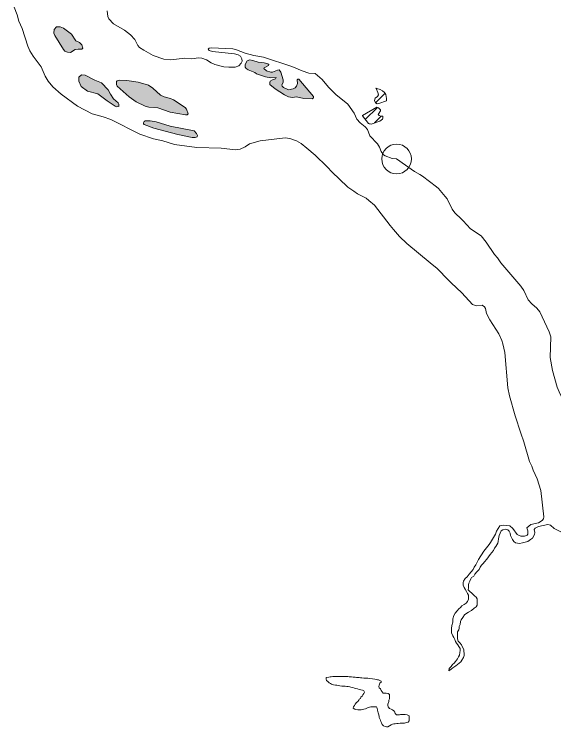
# Model space of a CAD drawing. Extents: x 553962 to 842807, y 8883888 to 9032388.
# Drawn here: x 600211 to 602029, y 8900576 to 8902976 of the extents above; entities that cross this region are included whole.
import ezdxf

# ---------------------------------------------------------------- set-up
doc = ezdxf.new("R2010")
doc.units = 0
doc.header["$LTSCALE"] = 200
doc.header["$PDMODE"] = 32
doc.header["$PDSIZE"] = 100
doc.layers.add('6', color=7, linetype='Continuous', lineweight=13)

msp = doc.modelspace()

# ---------------------------------------------------------------- hatches: boundary and pattern name
at = {"layer": '6'}
for points in [[(600403.7, 8902909.5), (600376.7, 8902928.9), (600365.2, 8902934.2), (600353.4, 8902933.9), (600345.6, 8902925.2), (600344.8, 8902912.6), (600347.7, 8902905.1), (600376.8, 8902857.2), (600381.5, 8902852.3), (600389.9, 8902849), (600400.3, 8902847.8), (600415.9, 8902857.2), (600425.8, 8902858.9), (600438.4, 8902858.4), (600442.2, 8902862.6), (600439.2, 8902872.8), (600430.4, 8902880.6), (600418.1, 8902887)], [(601150.6, 8902725.2), (601134.7, 8902721.4), (601118.6, 8902729.2), (601113.6, 8902734.3), (601112.4, 8902738.6), (601116.7, 8902746.4), (601116.5, 8902755.9), (601109, 8902780.7), (601104, 8902788.7), (601097.9, 8902788.1), (601081.6, 8902781), (601075.5, 8902780.8), (601061.4, 8902785.3), (601052.3, 8902793.2), (601053.3, 8902795.5), (601067.3, 8902803.4), (601068.3, 8902807.1), (601065.2, 8902809.5), (601052.9, 8902813.1), (601033.2, 8902815.2), (601014.5, 8902820.9), (601004.2, 8902822.5), (600996.2, 8902819.5), (600989.2, 8902807.1), (600988.8, 8902798.6), (600992.2, 8902793.7), (600999.2, 8902789.2), (601021.4, 8902780.2), (601027.2, 8902776), (601057.3, 8902765.6), (601075.4, 8902762.7), (601093.4, 8902762.8), (601091.1, 8902758.6), (601080.8, 8902755.6), (601073.4, 8902750.4), (601071.7, 8902746.5), (601072.5, 8902739.9), (601090.4, 8902725.5), (601121.2, 8902705.2), (601135.1, 8902697.8), (601148.8, 8902696.4), (601162.1, 8902697.7), (601187.1, 8902692.6), (601214.5, 8902691.8), (601218.8, 8902695.2), (601218.8, 8902699.3), (601170, 8902757.8), (601166.7, 8902758.1), (601164.5, 8902755.3), (601165.2, 8902743.2), (601162.5, 8902733.7), (601157.4, 8902728.3)], [(600505.2, 8902745.3), (600482.6, 8902754.7), (600450.5, 8902770.7), (600437.7, 8902772.3), (600428.5, 8902764.3), (600428.4, 8902750.8), (600436.5, 8902733.4), (600457.3, 8902717.4), (600493, 8902708.3), (600523.8, 8902684.3), (600551.1, 8902666.2), (600555.5, 8902664.8), (600560.1, 8902666.6), (600563.5, 8902665.2), (600562.9, 8902673.6), (600561, 8902677.7), (600545.8, 8902691.8), (600535.3, 8902706.6), (600527.2, 8902721.6)], [(600791.7, 8902656.9), (600786.5, 8902662.4), (600747.7, 8902687.8), (600737.1, 8902692.9), (600716.6, 8902698.4), (600704.1, 8902704.3), (600678.2, 8902726.8), (600663.3, 8902737.8), (600628.7, 8902747.2), (600590.7, 8902753.5), (600567.3, 8902753.8), (600558.2, 8902752.2), (600555.3, 8902749.5), (600555.1, 8902739.5), (600557.8, 8902734.4), (600598, 8902698.6), (600622.3, 8902681.2), (600651.7, 8902667.1), (600664.7, 8902663.9), (600695.3, 8902660.7), (600736.2, 8902646.9), (600788.5, 8902637.5), (600793.3, 8902637.8), (600797.2, 8902640.6)], [(600816.7, 8902583.2), (600735.9, 8902599.2), (600688.7, 8902613.8), (600669.2, 8902617.4), (600652.6, 8902616.8), (600648.6, 8902614.9), (600646.4, 8902611), (600646.5, 8902607.4), (600648.5, 8902604.8), (600681, 8902592.1), (600762.7, 8902571.3), (600810, 8902561.7), (600821.1, 8902561), (600827.4, 8902563.5), (600828.4, 8902567.7), (600825.2, 8902574.9)]]:
    msp.add_hatch(color=256, dxfattribs=at).paths.add_polyline_path(points)

# ---------------------------------------------------------------- linework, layer by layer
for p, q in [((601431.2, 8902723.4), (601434, 8902726.2)), ((601428.1, 8902677.9), (601460.1, 8902709.9)), ((601393.6, 8902622), (601434.3, 8902662.7)), ((601424.2, 8902610.1), (601446.8, 8902632.8))]:
    msp.add_line(p, q, dxfattribs=at)
for points in [[(600711.9, 8902550.3), (600680, 8902556.5), (600634, 8902572.4), (600536.1, 8902621.6), (600510.6, 8902630.8), (600473.1, 8902640.8), (600424.5, 8902666.2), (600369.6, 8902707.2), (600341.5, 8902732.2), (600325.5, 8902750.4), (600315.3, 8902768.2), (600302, 8902798.9), (600275.1, 8902834.6), (600263.5, 8902853.1), (600256.3, 8902869.3), (600237.2, 8902928.4), (600226.8, 8902953.2), (600221.1, 8902973.8), (600211, 8903000.7)], [(600523.6, 8902988.2), (600526.2, 8902968.8), (600529.8, 8902960.6), (600545.3, 8902944.2), (600582.3, 8902923), (600603.2, 8902907.2), (600617.8, 8902890.7), (600627.6, 8902870.6), (600633.4, 8902864.6), (600647.3, 8902854.9), (600679.2, 8902837.6), (600715.1, 8902825.4), (600738.9, 8902822.7), (600785.5, 8902828.3), (600809.3, 8902825.8), (600832.1, 8902829.1), (600843, 8902828.9), (600858.4, 8902823.3), (600874.2, 8902813.2), (600887.3, 8902807.1), (600916.9, 8902799.4), (600934.1, 8902797.9), (600955.7, 8902798.4), (600967.7, 8902802.3), (600975.8, 8902811.7), (600978.7, 8902818.6), (600978, 8902826.1), (600973.1, 8902834.8), (600965, 8902840.1), (600953, 8902842.7), (600879.2, 8902850.3), (600867.9, 8902854.2), (600864.9, 8902858.5), (600867.9, 8902861.8), (600874.1, 8902863), (600947.2, 8902859.5), (600959.4, 8902856.7), (600989.1, 8902845), (601017.9, 8902837.6), (601051.3, 8902831.4), (601146.6, 8902799.9), (601180.6, 8902785.6), (601203.9, 8902778.1), (601225, 8902776.3)], [(601225, 8902776.3), (601248.8, 8902756.9), (601269.9, 8902730.5), (601294.3, 8902705.6), (601335.3, 8902673.1), (601356.4, 8902643.6)], [(601452.3, 8902626.2), (601453.3, 8902629.7), (601453, 8902633), (601446.3, 8902632.8), (601440.2, 8902635.5), (601437.4, 8902638.8), (601444.9, 8902650.6), (601444.6, 8902654.9), (601438.4, 8902660.8), (601432.8, 8902663.4), (601384.8, 8902635.4), (601384, 8902634.5)], [(601356.4, 8902643.6), (601365.1, 8902622.6), (601376.4, 8902611.1), (601393.5, 8902597.3), (601401.5, 8902587.7), (601408.8, 8902566.5), (601434.3, 8902540.1)], [(601384, 8902634.5), (601404.6, 8902607.9), (601406.6, 8902607), (601410.1, 8902606.7)], [(601410.1, 8902606.7), (601413.4, 8902606.4), (601442.6, 8902616.4), (601451.5, 8902623.2), (601452.3, 8902626.2)], [(601196.4, 8902525.8), (601177.5, 8902541.3), (601162.5, 8902550.2), (601140, 8902558.1), (601123.5, 8902560.4), (601039, 8902549.5), (601004, 8902539.9), (600989, 8902530.2), (600972.2, 8902521.8), (600955.9, 8902519.4), (600908.7, 8902524.8), (600826.6, 8902527.4), (600751.2, 8902537.5), (600711.9, 8902550.3)], [(601263.6, 8902463), (601225.3, 8902502), (601196.4, 8902525.8)], [(601434.3, 8902540.1), (601441.5, 8902528.2), (601446.9, 8902513.5), (601455.3, 8902502.8), (601460.5, 8902499.4), (601484.8, 8902490.4), (601499.3, 8902488.8)], [(601499.3, 8902488.8), (601559.7, 8902447.2), (601577.7, 8902436)], [(601305.8, 8902421.8), (601283.2, 8902442.9), (601263.6, 8902463)], [(601577.7, 8902436), (601586.4, 8902430.6), (601633.5, 8902394.9)], [(601354.6, 8902380.3), (601335.3, 8902394.2), (601305.8, 8902421.8)], [(601405.5, 8902349.1), (601396.2, 8902356.7), (601367.8, 8902370.9), (601354.6, 8902380.3)], [(601633.5, 8902394.9), (601640.2, 8902389.8), (601662.6, 8902362.7)], [(601662.6, 8902362.7), (601669.1, 8902354.8), (601686.8, 8902320.3), (601695.9, 8902307.1), (601718.4, 8902286)], [(601489, 8902251.6), (601477.9, 8902264.8), (601425, 8902333.3), (601405.5, 8902349.1)], [(601718.4, 8902286), (601723.9, 8902280.8), (601748.1, 8902253.7), (601783.7, 8902229.7), (601800.9, 8902208.8), (601829.6, 8902166.8), (601838.7, 8902155.4)], [(601612.8, 8902138.5), (601533.2, 8902203.8), (601509.2, 8902227.6), (601489, 8902251.6)], [(601683.1, 8902071.6), (601673.9, 8902080.1), (601636.1, 8902119.4), (601612.8, 8902138.5)], [(601838.7, 8902155.4), (601850.7, 8902138.6), (601917.4, 8902061), (601927.7, 8902045.3), (601942.1, 8902013.9), (601954.3, 8902000.9), (601971.8, 8901986.4), (601981.9, 8901973.9), (602012.8, 8901907.1), (602018.3, 8901889.8), (602016.7, 8901820.4), (602025, 8901776.1), (602039.9, 8901720.6), (602050.1, 8901696.6), (602067.1, 8901666.2), (602069.7, 8901644.2), (602070.8, 8901639.8)], [(601856.7, 8901865.8), (601853.8, 8901877.8), (601843.4, 8901899.9), (601813.1, 8901946.7), (601802.3, 8901968.8), (601798.2, 8901985.7), (601795.2, 8901990.5), (601787.8, 8901996), (601768.8, 8901993.7), (601754.9, 8901999.1), (601718.9, 8902038.4), (601683.1, 8902071.6)], [(601879.6, 8901691.2), (601874.5, 8901718.3), (601863.6, 8901836.8), (601856.7, 8901865.8)], [(601918.2, 8901565.6), (601898.4, 8901623.6), (601879.6, 8901691.2)], [(601954.3, 8901454.4), (601947.3, 8901470.2), (601928.1, 8901536.3), (601918.2, 8901565.6)], [(601815.9, 8901197.1), (601832.3, 8901224.9), (601835.5, 8901235.3), (601847.5, 8901253.1), (601860.3, 8901255.2), (601880.5, 8901253.4), (601890.4, 8901244.3), (601905.2, 8901224.2), (601917.4, 8901218.1), (601930.4, 8901218.8), (601939.2, 8901221.7), (601941.9, 8901224.8), (601941.4, 8901236.9), (601937.6, 8901247), (601951.6, 8901257.4), (601976.8, 8901262.8), (601989.4, 8901271.3), (601993.8, 8901276.3), (601995.2, 8901283.8), (601984.7, 8901372.5), (601972.5, 8901412), (601959.5, 8901440.2), (601954.3, 8901454.4)], [(601976.9, 8901251.4), (601965.8, 8901244.8), (601962.5, 8901241.1), (601964.6, 8901231), (601964.2, 8901224.2), (601956.6, 8901211.3), (601950.1, 8901206.7)], [(602540.3, 8900940.6), (602511.8, 8900954.3), (602477.8, 8900977.2), (602457.1, 8900988.1), (602377, 8901014.6), (602351.7, 8901027.4), (602329, 8901044.3), (602309.1, 8901064.5), (602295.6, 8901075.7), (602287.4, 8901079.3), (602269, 8901082.1), (602258.5, 8901085.2), (602229.4, 8901101.9), (602212.6, 8901117.1), (602198.1, 8901140.7), (602190.3, 8901148.7), (602157.5, 8901163.3), (602103.4, 8901193.6), (602063.2, 8901227.6), (602030.5, 8901244.2), (602017.5, 8901255.5), (602008.5, 8901257.9), (601976.9, 8901251.4)], [(601913.7, 8901193.8), (601913.7, 8901193.8), (601899.9, 8901196.4), (601893.7, 8901200.9), (601890.1, 8901206.7), (601886.1, 8901213.8), (601882.5, 8901220.9), (601881.6, 8901228.1), (601878.1, 8901234.7), (601874.5, 8901240.1), (601864.7, 8901242.3), (601864.7, 8901242.3), (601857.1, 8901240.1), (601857.1, 8901240.1), (601852, 8901236.9), (601848.4, 8901228.3), (601844.8, 8901220.2), (601842.2, 8901209), (601841.6, 8901200.9), (601840.6, 8901194.8), (601833.4, 8901184.1), (601829.3, 8901177.5), (601825.2, 8901170.4), (601820, 8901163.8), (601813.9, 8901156.2), (601809.2, 8901149.1), (601803.1, 8901141), (601795.9, 8901131.9), (601790.3, 8901125.8), (601785.7, 8901120.3), (601781, 8901114.2), (601776.9, 8901106.1), (601769.2, 8901098.5), (601762.6, 8901090.9), (601759, 8901083.8), (601751.8, 8901079.7), (601749.2, 8901074.2), (601745.6, 8901066.5), (601743, 8901059.9), (601741.5, 8901054.3), (601741.4, 8901044.7), (601740.4, 8901038.1), (601746.4, 8901031.9), (601752.5, 8901026.3), (601761.6, 8901017.6), (601767.2, 8901013), (601771.2, 8901007.9), (601771.1, 8900992.6), (601770.6, 8900986), (601767, 8900980.4), (601760.3, 8900975.9), (601751.1, 8900968.3), (601741.9, 8900962.8), (601735.3, 8900959.2), (601727.6, 8900953.2), (601722, 8900944.6), (601716.8, 8900936.4), (601714.2, 8900930.9), (601713.7, 8900920.7), (601710.1, 8900914.1), (601710, 8900908), (601708.5, 8900902.4), (601704.9, 8900896.3), (601704.8, 8900890.2), (601704.2, 8900880.6), (601704.2, 8900872.4), (601706.2, 8900864.8), (601712.3, 8900859.7), (601718.3, 8900852), (601721.3, 8900844.3), (601725.3, 8900836.2), (601725.8, 8900830.6), (601727.3, 8900822.9), (601727.2, 8900816.8), (601724.2, 8900810.2), (601719.5, 8900801.1), (601715.4, 8900795.5), (601709.8, 8900791), (601704.2, 8900785.9), (601698.5, 8900781.9), (601688.8, 8900774.8), (601683.2, 8900770.3), (601675.5, 8900765.2), (601676.6, 8900772.3), (601683.2, 8900778.9), (601687.9, 8900786), (601693, 8900791.1), (601697.1, 8900796.6), (601704.3, 8900804.7), (601707.9, 8900811.8), (601711.5, 8900817.9), (601712.1, 8900826.1), (601713.1, 8900833.7), (601713.2, 8900840.3), (601709.1, 8900846.4), (601705.6, 8900852.1), (601701.1, 8900857.7), (601698, 8900863.3), (601695, 8900870.9), (601691.5, 8900877.1), (601688.5, 8900883.2)], [(601950.1, 8901206.7), (601941, 8901200.2), (601923.6, 8901195.4), (601913.7, 8901193.8)], [(601688.5, 8900883.2), (601684.5, 8900892.4), (601684.6, 8900907.1), (601685.7, 8900917.8), (601688.3, 8900929), (601688.8, 8900940.2), (601692.5, 8900951.3), (601696.1, 8900959.5), (601702.8, 8900966.5), (601708.9, 8900973.1), (601714, 8900978.7), (601718.6, 8900984.3), (601726.3, 8900988.8), (601734, 8900992.8), (601737.6, 8900998.4), (601741.2, 8901006), (601741.2, 8901019.2), (601738.2, 8901024.9), (601734.2, 8901032), (601730.2, 8901040.2), (601726.7, 8901045.8), (601723.2, 8901053.9), (601723.2, 8901062.1), (601724.8, 8901067.2), (601729.9, 8901075.8), (601736.6, 8901081.9), (601743.7, 8901090), (601749.9, 8901098.1), (601757.1, 8901106.7), (601760.7, 8901113.8), (601765.8, 8901122.4), (601775.1, 8901139.7), (601793.4, 8901168.4), (601793.4, 8901168.4), (601802.3, 8901178.6), (601802.3, 8901178.6), (601811.2, 8901190.6), (601815.9, 8901197.1)], [(601261.8, 8900742.2), (601270.4, 8900743.2), (601275, 8900744.2), (601279.1, 8900744.7), (601284.1, 8900745.8), (601288.2, 8900745.8), (601294.3, 8900746.3), (601301.5, 8900746.3), (601305.5, 8900746.3), (601312.1, 8900746.3), (601318.2, 8900746.3), (601325.9, 8900745.8), (601334.5, 8900745.2), (601339.1, 8900744.7), (601346.7, 8900744.2), (601352.8, 8900743.2), (601360, 8900743.2), (601364, 8900742.7), (601369.1, 8900742.2), (601373.2, 8900742.2), (601377.3, 8900741.7), (601382.4, 8900741.2), (601388.5, 8900740.6), (601395.1, 8900740.1), (601402.2, 8900739.6), (601406.3, 8900739.1), (601418.5, 8900737.6), (601425.6, 8900736.6), (601430.2, 8900736), (601434.3, 8900735), (601438.3, 8900734), (601442.9, 8900731.9), (601447, 8900730.4), (601447, 8900726.3), (601442.9, 8900722.8), (601440.9, 8900716.6), (601439.4, 8900712.5), (601440.9, 8900707.9), (601445, 8900703.8), (601447.5, 8900698.2), (601450.6, 8900694.1), (601454.1, 8900690), (601458.7, 8900690), (601463.8, 8900690), (601470.9, 8900688.5), (601475.5, 8900684.9), (601475.5, 8900678.8), (601475, 8900674.7), (601475, 8900670.6), (601473, 8900666.5), (601472.5, 8900661.9), (601469.4, 8900652.2), (601469.4, 8900648.1), (601471, 8900644), (601475.5, 8900637.9), (601480.6, 8900635.3), (601485.2, 8900633.3), (601489.8, 8900629.7), (601492.8, 8900625.6), (601494.9, 8900621.5), (601498.9, 8900616.9), (601503.5, 8900616.9), (601508.6, 8900616.9), (601512.7, 8900617.4), (601518.3, 8900617.4), (601523.4, 8900617.4), (601528.5, 8900617.4), (601535.1, 8900616.4), (601541.2, 8900612.8), (601541.2, 8900605.7), (601541.2, 8900600.1), (601541.2, 8900596), (601538.7, 8900591.9), (601533.6, 8900590.8), (601529.5, 8900589.3), (601525.4, 8900588.8), (601519.3, 8900588.3), (601515.2, 8900588.3), (601510.7, 8900588.3), (601504.6, 8900587.8), (601500.5, 8900587.3), (601494.9, 8900586.8), (601490.3, 8900586.2), (601485.2, 8900585.2), (601480.6, 8900583.2), (601475.6, 8900580.1), (601469.4, 8900576.5), (601465.4, 8900576.5), (601460.8, 8900577), (601454.7, 8900579.6), (601450.6, 8900584.2), (601448.6, 8900589.3), (601446.5, 8900593.9), (601445, 8900599), (601443, 8900603.1), (601440.9, 8900607.2), (601440.9, 8900611.3), (601438.9, 8900616.4), (601437.4, 8900623.6), (601436.3, 8900627.7), (601435.3, 8900632.3)], [(601435.3, 8900632.3), (601436.3, 8900627.7), (601437.4, 8900623.6), (601438.9, 8900616.4), (601440.9, 8900611.3), (601440.9, 8900607.2), (601443, 8900603.1), (601445, 8900599), (601446.5, 8900593.9), (601448.6, 8900589.3), (601450.6, 8900584.2), (601454.7, 8900579.6), (601460.8, 8900577), (601465.4, 8900576.5), (601469.4, 8900576.5), (601475.6, 8900580.1), (601480.6, 8900583.2), (601485.2, 8900585.2), (601490.3, 8900586.2), (601494.9, 8900586.8), (601500.5, 8900587.3), (601504.6, 8900587.8), (601510.7, 8900588.3), (601515.2, 8900588.3), (601519.3, 8900588.3), (601525.4, 8900588.8), (601529.5, 8900589.3), (601533.6, 8900590.8), (601538.7, 8900591.9), (601541.2, 8900596), (601541.2, 8900600.1), (601541.2, 8900605.7), (601541.2, 8900612.8), (601535.1, 8900616.4), (601528.5, 8900617.4), (601523.4, 8900617.4), (601518.3, 8900617.4), (601512.7, 8900617.4), (601508.6, 8900616.9), (601503.5, 8900616.9), (601498.9, 8900616.9), (601494.9, 8900621.5), (601492.8, 8900625.6), (601489.8, 8900629.7), (601485.2, 8900633.3), (601480.6, 8900635.3), (601475.5, 8900637.9), (601471, 8900644), (601469.4, 8900648.1), (601469.4, 8900652.2), (601472.5, 8900661.9), (601473, 8900666.5), (601475, 8900670.6), (601475, 8900674.7), (601475.5, 8900678.8), (601475.5, 8900684.9), (601470.9, 8900688.5), (601463.8, 8900690), (601458.7, 8900690), (601454.1, 8900690), (601450.6, 8900694.1), (601447.5, 8900698.2), (601445, 8900703.8), (601440.9, 8900707.9), (601439.4, 8900712.5), (601440.9, 8900716.6), (601442.9, 8900722.8), (601447, 8900726.3), (601447, 8900730.4), (601442.9, 8900731.9), (601438.3, 8900734), (601434.3, 8900735), (601430.2, 8900736), (601425.6, 8900736.6), (601418.5, 8900737.6), (601406.3, 8900739.1), (601402.2, 8900739.6), (601395.1, 8900740.1), (601388.5, 8900740.6), (601382.4, 8900741.2), (601377.3, 8900741.7), (601373.2, 8900742.2), (601369.1, 8900742.2), (601364, 8900742.7), (601360, 8900743.2), (601352.8, 8900743.2), (601346.7, 8900744.2), (601339.1, 8900744.7), (601334.5, 8900745.2), (601325.9, 8900745.8), (601318.2, 8900746.3), (601312.1, 8900746.3), (601305.5, 8900746.3), (601301.5, 8900746.3), (601294.3, 8900746.3), (601288.2, 8900745.8), (601284.1, 8900745.8), (601279.1, 8900744.7), (601275, 8900744.2), (601270.4, 8900743.2), (601261.8, 8900742.2)], [(601435.3, 8900632.3), (601433.3, 8900639.4), (601431.8, 8900643.5), (601427.2, 8900644), (601423.1, 8900644), (601417, 8900644), (601412.4, 8900643.5), (601408.3, 8900642), (601403.3, 8900640.9), (601398.7, 8900639.4), (601394.6, 8900637.4), (601389, 8900635.3), (601385, 8900634.3), (601379.3, 8900633.8), (601373.2, 8900633.8), (601368.2, 8900633.8), (601362.1, 8900634.3), (601358, 8900635.8), (601353.4, 8900639.4), (601354.4, 8900644), (601357, 8900648.1), (601360, 8900652.7), (601363.6, 8900657.8), (601368.1, 8900661.9), (601372.2, 8900665.5), (601373.2, 8900669.6), (601377.3, 8900672.1), (601378.8, 8900676.2), (601382.9, 8900679.3), (601385.4, 8900684.4), (601388.5, 8900688.5), (601390.5, 8900692.6), (601388.5, 8900697.7), (601384.4, 8900699.7), (601378.8, 8900700.8), (601373.2, 8900701.8), (601367.6, 8900703.8), (601361, 8900704.8), (601356.9, 8900706.9), (601352.3, 8900708.4), (601345.2, 8900710), (601341.2, 8900711), (601335.6, 8900712), (601331.5, 8900712.5), (601326.4, 8900713), (601319.3, 8900713.5), (601314.7, 8900713.5), (601308.1, 8900714.6), (601303.5, 8900715.1), (601297.4, 8900716.1), (601292.8, 8900716.6), (601286.7, 8900718.1), (601280.1, 8900720.2), (601276, 8900722.7), (601271.9, 8900724.3), (601267.9, 8900728.4), (601263.3, 8900731.9), (601261.8, 8900737.1), (601261.8, 8900742.2)], [(601261.8, 8900742.2), (601261.8, 8900737.1), (601263.3, 8900731.9), (601267.9, 8900728.4), (601271.9, 8900724.3), (601276, 8900722.7), (601280.1, 8900720.2), (601286.7, 8900718.1), (601292.8, 8900716.6), (601297.4, 8900716.1), (601303.5, 8900715.1), (601308.1, 8900714.6), (601314.7, 8900713.5), (601319.3, 8900713.5), (601326.4, 8900713), (601331.5, 8900712.5), (601335.6, 8900712), (601341.2, 8900711), (601345.2, 8900710), (601352.3, 8900708.4), (601356.9, 8900706.9), (601361, 8900704.8), (601367.6, 8900703.8), (601373.2, 8900701.8), (601378.8, 8900700.8), (601384.4, 8900699.7), (601388.5, 8900697.7), (601390.5, 8900692.6), (601388.5, 8900688.5), (601385.4, 8900684.4), (601382.9, 8900679.3), (601378.8, 8900676.2), (601377.3, 8900672.1), (601373.2, 8900669.6), (601372.2, 8900665.5), (601368.1, 8900661.9), (601363.6, 8900657.8), (601360, 8900652.7), (601357, 8900648.1), (601354.4, 8900644), (601353.4, 8900639.4), (601358, 8900635.8), (601362.1, 8900634.3), (601368.2, 8900633.8), (601373.2, 8900633.8), (601379.3, 8900633.8), (601385, 8900634.3), (601389, 8900635.3), (601394.6, 8900637.4), (601398.7, 8900639.4), (601403.3, 8900640.9), (601408.3, 8900642), (601412.4, 8900643.5), (601417, 8900644), (601423.1, 8900644), (601427.2, 8900644), (601431.8, 8900643.5), (601433.3, 8900639.4), (601435.3, 8900632.3)]]:
    msp.add_lwpolyline(points, dxfattribs=at)
for points in [[(600403.7, 8902909.5), (600376.7, 8902928.9), (600365.2, 8902934.2), (600353.4, 8902933.9), (600345.6, 8902925.2), (600344.8, 8902912.6), (600347.7, 8902905.1), (600376.8, 8902857.2), (600381.5, 8902852.3), (600389.9, 8902849), (600400.3, 8902847.8), (600415.9, 8902857.2), (600425.8, 8902858.9), (600438.4, 8902858.4), (600442.2, 8902862.6), (600439.2, 8902872.8), (600430.4, 8902880.6), (600418.1, 8902887)], [(601150.6, 8902725.2), (601134.7, 8902721.4), (601118.6, 8902729.2), (601113.6, 8902734.3), (601112.4, 8902738.6), (601116.7, 8902746.4), (601116.5, 8902755.9), (601109, 8902780.7), (601104, 8902788.7), (601097.9, 8902788.1), (601081.6, 8902781), (601075.5, 8902780.8), (601061.4, 8902785.3), (601052.3, 8902793.2), (601053.3, 8902795.5), (601067.3, 8902803.4), (601068.3, 8902807.1), (601065.2, 8902809.5), (601052.9, 8902813.1), (601033.2, 8902815.2), (601014.5, 8902820.9), (601004.2, 8902822.5), (600996.2, 8902819.5), (600989.2, 8902807.1), (600988.8, 8902798.6), (600992.2, 8902793.7), (600999.2, 8902789.2), (601021.4, 8902780.2), (601027.2, 8902776), (601057.3, 8902765.6), (601075.4, 8902762.7), (601093.4, 8902762.8), (601091.1, 8902758.6), (601080.8, 8902755.6), (601073.4, 8902750.4), (601071.7, 8902746.5), (601072.5, 8902739.9), (601090.4, 8902725.5), (601121.2, 8902705.2), (601135.1, 8902697.8), (601148.8, 8902696.4), (601162.1, 8902697.7), (601187.1, 8902692.6), (601214.5, 8902691.8), (601218.8, 8902695.2), (601218.8, 8902699.3), (601170, 8902757.8), (601166.7, 8902758.1), (601164.5, 8902755.3), (601165.2, 8902743.2), (601162.5, 8902733.7), (601157.4, 8902728.3)], [(600505.2, 8902745.3), (600482.6, 8902754.7), (600450.5, 8902770.7), (600437.7, 8902772.3), (600428.5, 8902764.3), (600428.4, 8902750.8), (600436.5, 8902733.4), (600457.3, 8902717.4), (600493, 8902708.3), (600523.8, 8902684.3), (600551.1, 8902666.2), (600555.5, 8902664.8), (600560.1, 8902666.6), (600563.5, 8902665.2), (600562.9, 8902673.6), (600561, 8902677.7), (600545.8, 8902691.8), (600535.3, 8902706.6), (600527.2, 8902721.6)], [(600791.7, 8902656.9), (600786.5, 8902662.4), (600747.7, 8902687.8), (600737.1, 8902692.9), (600716.6, 8902698.4), (600704.1, 8902704.3), (600678.2, 8902726.8), (600663.3, 8902737.8), (600628.7, 8902747.2), (600590.7, 8902753.5), (600567.3, 8902753.8), (600558.2, 8902752.2), (600555.3, 8902749.5), (600555.1, 8902739.5), (600557.8, 8902734.4), (600598, 8902698.6), (600622.3, 8902681.2), (600651.7, 8902667.1), (600664.7, 8902663.9), (600695.3, 8902660.7), (600736.2, 8902646.9), (600788.5, 8902637.5), (600793.3, 8902637.8), (600797.2, 8902640.6)], [(601429.6, 8902727.7), (601444, 8902722.8), (601451.8, 8902718.9), (601458.2, 8902712.8), (601463, 8902705.6), (601465.7, 8902692.5), (601464.9, 8902685), (601439, 8902675.2), (601433.3, 8902674.3), (601427.7, 8902678.2), (601425, 8902686.2), (601426.5, 8902693.1), (601434.8, 8902698.8), (601438.1, 8902705), (601435.7, 8902713.3), (601429.9, 8902726.2)], [(600816.7, 8902583.2), (600735.9, 8902599.2), (600688.7, 8902613.8), (600669.2, 8902617.4), (600652.6, 8902616.8), (600648.6, 8902614.9), (600646.4, 8902611), (600646.5, 8902607.4), (600648.5, 8902604.8), (600681, 8902592.1), (600762.7, 8902571.3), (600810, 8902561.7), (600821.1, 8902561), (600827.4, 8902563.5), (600828.4, 8902567.7), (600825.2, 8902574.9)]]:
    msp.add_lwpolyline(points, close=True, dxfattribs=at)
msp.add_point((601499.3, 8902488.8), dxfattribs=at)

doc.saveas('drawing.dxf')
